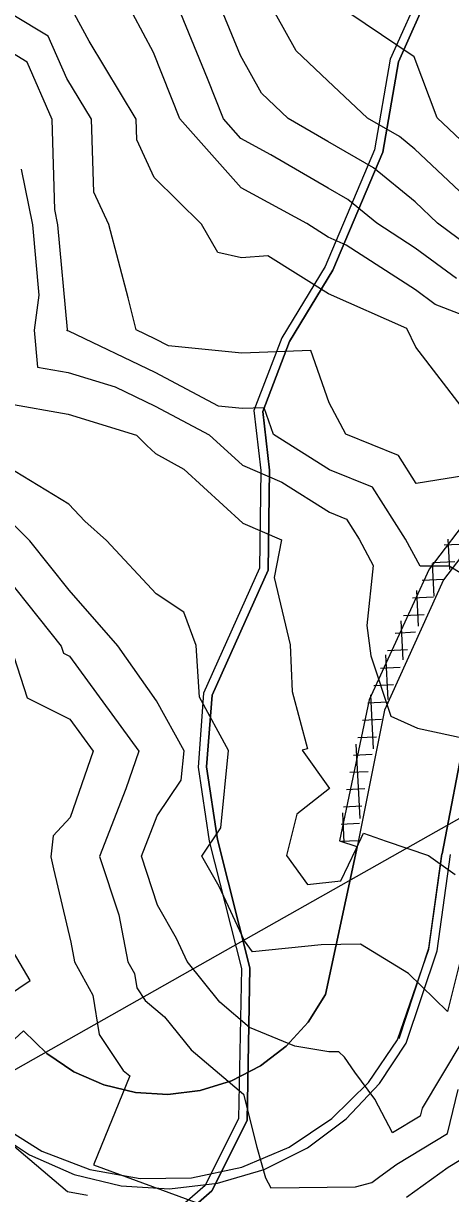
# Model space of a CAD drawing. Extents: x 42655 to 43811, y -141820 to -141156.
# Drawn here: x 43136.6 to 43161.7, y -141556.4 to -141487.9 of the extents above; entities that cross this region are included whole.
import ezdxf

# ---------------------------------------------------------------- set-up
doc = ezdxf.new("R2010")
doc.units = 0
for name, color, linetype in [('D-STR-HTXT', 7, 'Continuous'), ('ZE_HICN', 7, 'Continuous'), ('ZE_LWCN', 7, 'Continuous'), ('地形', 7, 'Continuous'), ('現況水路ﾊｯﾁ', 7, 'Continuous'), ('現況道路ﾊｯﾁ', 7, 'Continuous'), ('追加___', 7, 'Continuous'), ('追加____', 7, 'Continuous')]:
    doc.layers.add(name, color=color, linetype=linetype)

msp = doc.modelspace()

# ---------------------------------------------------------------- linework, layer by layer
at = {"layer": 'D-STR-HTXT'}
msp.add_line((43148.457, -141542.195), (42816.396, -141729.579), dxfattribs=at)
msp.add_lwpolyline([(43189.981, -141518.745), (43148.457, -141542.195)], dxfattribs=at)
at = {"layer": 'ZE_HICN'}
for points in [[(43163.51, -141511.918), (43159.61, -141506.879), (43159.088, -141505.776), (43154.507, -141503.743), (43150.952, -141501.521), (43149.409, -141501.639), (43148.033, -141501.329), (43147.071, -141499.669), (43144.298, -141496.943), (43143.28, -141494.745), (43143.239, -141493.525), (43140.492, -141488.973), (43139.643, -141487.379)], [(43183.833, -141487.171), (43179.878, -141488.895), (43177.181, -141490.092), (43174.805, -141492.007), (43173.953, -141492.347), (43173.313, -141493.383), (43169.744, -141497.909), (43168.208, -141497.71), (43164.652, -141497.024), (43160.859, -141493.442), (43159.53, -141489.889), (43155.702, -141487.304)], [(43162.453, -141541.848), (43161.476, -141545.733), (43159.182, -141543.511), (43156.384, -141541.804), (43154.083, -141541.833), (43150.053, -141542.245), (43149.596, -141541.614), (43148.103, -141538.432), (43147.092, -141536.645), (43148.201, -141534.987), (43148.657, -141530.475), (43146.947, -141527.356), (43146.759, -141524.322), (43146.032, -141522.37), (43144.413, -141521.297), (43141.515, -141518.184), (43140.25, -141517.045), (43139.3, -141516.058), (43135.714, -141513.88)]]:
    msp.add_lwpolyline(points, dxfattribs=at)
at = {"layer": 'ZE_LWCN'}
for points in [[(43187.572, -141487.154), (43184.967, -141489.092), (43183.107, -141489.429), (43179.887, -141490.833), (43178.363, -141491.509), (43176.053, -141493.371), (43174.817, -141494.739), (43171.017, -141499.557), (43170.401, -141500.054), (43169.756, -141500.406), (43164.916, -141499.889), (43164.665, -141499.906), (43164.466, -141499.829), (43164.142, -141499.589), (43159.555, -141495.275), (43158.656, -141494.538), (43156.793, -141493.461), (43154.448, -141491.271), (43152.608, -141489.537), (43151.377, -141487.324)], [(43163.141, -141514.291), (43159.647, -141514.846), (43158.597, -141513.203), (43155.515, -141511.955), (43154.537, -141510.134), (43153.477, -141507.068), (43149.435, -141507.216), (43145.134, -141506.797), (43144.343, -141506.376), (43143.241, -141505.85), (43142.788, -141503.983), (43141.65, -141499.695), (43140.776, -141497.807), (43140.629, -141493.537), (43139.183, -141491.14), (43138.101, -141488.682), (43135.994, -141487.396)], [(43164.336, -141505.751), (43160.755, -141504.366), (43159.594, -141503.508), (43155.537, -141500.894), (43154.491, -141500.43), (43153.229, -141499.64), (43149.389, -141497.546), (43145.809, -141493.513), (43144.264, -141489.628), (43143.058, -141487.363)], [(43161.992, -141502.854), (43159.582, -141501.072), (43157.331, -141499.621), (43155.635, -141498.231), (43154.478, -141497.562), (43151.135, -141495.613), (43149.376, -141494.653), (43148.353, -141493.501), (43147.421, -141491.157), (43145.867, -141487.35)], [(43163.229, -141501.341), (43160.88, -141499.605), (43159.57, -141498.372), (43157.145, -141496.384), (43154.465, -141494.835), (43152.146, -141493.483), (43150.585, -141492.011), (43149.353, -141489.798), (43148.349, -141487.338)], [(43164.878, -141521.684), (43161.569, -141519.686), (43159.862, -141519.682), (43159.013, -141518.101), (43157.073, -141515.066), (43154.555, -141514.047), (43151.283, -141511.975), (43150.743, -141510.412), (43149.45, -141510.459), (43148.075, -141510.325), (43144.352, -141508.345), (43139.307, -141505.934), (43139.252, -141505.918), (43139.217, -141505.911), (43139.213, -141505.869), (43139.219, -141505.829), (43138.661, -141499.709), (43138.478, -141498.813), (43138.34, -141493.548), (43136.864, -141490.195), (43134.082, -141488.497)], [(43136.518, -141496.461), (43137.182, -141499.716), (43137.557, -141503.836), (43137.271, -141505.878), (43137.479, -141508.037), (43139.264, -141508.353), (43142.028, -141509.199), (43144.361, -141510.314), (43147.517, -141511.993), (43149.466, -141513.778), (43151.775, -141514.764), (43154.567, -141516.532), (43155.55, -141516.93), (43156.306, -141518.114), (43157.127, -141519.642), (43156.758, -141523.149), (43156.983, -141524.924), (43158.156, -141528.465), (43159.723, -141529.164), (43163.42, -141529.966)], [(43135.74, -141510.163), (43139.275, -141510.789), (43143.273, -141512.013), (43143.863, -141512.626), (43144.374, -141513.086), (43146.035, -141514.006), (43149.482, -141517.164), (43151.756, -141518.135), (43151.318, -141520.344), (43152.262, -141524.296), (43152.374, -141527.011), (43153.285, -141530.371), (43152.971, -141530.455), (43154.574, -141532.696), (43152.643, -141534.188), (43152.057, -141536.622), (43153.276, -141538.304), (43155.22, -141538.106), (43156.12, -141536.227), (43156.558, -141535.313), (43157.879, -141535.766), (43160.368, -141536.619), (43161.915, -141537.732)], [(43162.304, -141547.511), (43159.981, -141551.398), (43159.87, -141551.858), (43158.247, -141552.843), (43157.22, -141550.881), (43156.054, -141549.287), (43155.434, -141548.41), (43155.105, -141548.102), (43154.53, -141548.093), (43152.533, -141547.77), (43149.888, -141546.669), (43148.154, -141545.193), (43146.236, -141542.812), (43145.61, -141541.479), (43144.498, -141539.513), (43143.555, -141536.662), (43144.474, -141534.292), (43145.875, -141532.197), (43146.048, -141530.488), (43144.442, -141527.558), (43142.169, -141524.343), (43139.324, -141521.08), (43137.028, -141518.205), (43134.209, -141515.442)], [(43134.223, -141518.556), (43138.863, -141524.359), (43138.997, -141524.774), (43139.342, -141524.947), (43143.412, -141530.5), (43142.646, -141532.709), (43141.109, -141536.673), (43142.24, -141540.092), (43142.766, -141542.828), (43143.15, -141543.524), (43143.285, -141544.352), (43143.784, -141545.106), (43144.913, -141546.047), (43146.471, -141547.98), (43149.524, -141550.579), (43150.316, -141553.679), (43150.818, -141555.475), (43151.124, -141556.061), (43156.082, -141555.995), (43157.05, -141555.756), (43157.508, -141555.398), (43158.503, -141554.681), (43161.48, -141552.874), (43162.099, -141550.316)], [(43135.887, -141524.373), (43136.863, -141527.384), (43139.359, -141528.637), (43140.734, -141530.513), (43139.386, -141534.399), (43138.38, -141535.462), (43138.258, -141536.687), (43138.401, -141537.388), (43139.42, -141541.678), (43139.644, -141542.843), (43140.715, -141544.781), (43141.089, -141547.088), (43142.48, -141549.189), (43142.869, -141549.512), (43140.769, -141554.669), (43140.761, -141554.721), (43140.76, -141554.722), (43150.147, -141558.171)], [(43134.974, -141545.304), (43137.035, -141543.935), (43135.421, -141541.172)], [(43140.396, -141556.51), (43139.224, -141556.297), (43135.995, -141553.551)], [(43159.062, -141556.612), (43161.504, -141554.853), (43163.089, -141553.891)]]:
    msp.add_lwpolyline(points, dxfattribs=at)
at = {"layer": '地形'}
for points in [[(43160.081, -141485.634), (43158.115, -141490.024), (43157.202, -141495.319), (43154.317, -141502.145), (43151.78, -141506.316), (43150.143, -141510.569), (43150.552, -141514.085), (43150.471, -141519.81), (43147.195, -141527.11), (43146.868, -141531.445), (43147.522, -141535.779), (43149.405, -141543.235), (43149.243, -141552.004), (43147.279, -141555.93), (43144.169, -141558.629), (43143.432, -141560.019), (43132.537, -141560.934)], [(43160.504, -141485.912), (43158.597, -141490.171), (43157.685, -141495.46), (43154.763, -141502.374), (43152.23, -141506.538), (43150.654, -141510.633), (43151.053, -141514.06), (43150.969, -141519.92), (43147.687, -141527.235), (43147.37, -141531.426), (43148.013, -141535.68), (43149.906, -141543.178), (43149.741, -141552.127), (43147.682, -141556.242), (43144.567, -141558.945), (43143.746, -141560.494), (43132.811, -141561.413)]]:
    msp.add_lwpolyline(points, dxfattribs=at)
at = {"layer": '現況水路ﾊｯﾁ'}
for points in [[(43160.081, -141485.634), (43158.115, -141490.024), (43157.202, -141495.319), (43154.317, -141502.145), (43151.78, -141506.316), (43150.143, -141510.569), (43150.552, -141514.085), (43150.471, -141519.81), (43147.195, -141527.11), (43146.868, -141531.445), (43147.522, -141535.779), (43149.405, -141543.235), (43149.243, -141552.004), (43147.279, -141555.93), (43144.169, -141558.629), (43143.432, -141560.019), (43132.537, -141560.934)], [(43132.811, -141561.413), (43143.746, -141560.494), (43144.567, -141558.945), (43147.682, -141556.242), (43149.741, -141552.127), (43149.906, -141543.178), (43148.013, -141535.68), (43147.37, -141531.426), (43147.687, -141527.235), (43150.969, -141519.92), (43151.053, -141514.06), (43150.654, -141510.633), (43152.23, -141506.538), (43154.763, -141502.374), (43157.685, -141495.46), (43158.597, -141490.171), (43160.504, -141485.912)]]:
    msp.add_lwpolyline(points, dxfattribs=at)
at = {"layer": '現況道路ﾊｯﾁ'}
for p, q in [((43156.152, -141536.305), (43156.152, -141536.305)), ((43161.162, -141536.518), (43161.162, -141536.518)), ((43154.335, -141544.748), (43154.335, -141544.748)), ((43158.536, -141547.402), (43158.536, -141547.402))]:
    msp.add_line(p, q, dxfattribs=at)
for points in [[(43166.311, -141513.847), (43161.238, -141520.491), (43157.792, -141528.108), (43156.152, -141536.305)], [(43161.162, -141536.518), (43162.543, -141529.293), (43165.538, -141522.575), (43169.988, -141516.718)], [(43156.152, -141536.305), (43154.335, -141544.748)], [(43158.536, -141547.402), (43160.371, -141542.086), (43161.162, -141536.518)], [(43154.335, -141544.748), (43153.319, -141546.363), (43152.033, -141547.772), (43150.519, -141548.931), (43148.823, -141549.804), (43146.999, -141550.363), (43145.105, -141550.591), (43143.201, -141550.48), (43141.346, -141550.034), (43139.6, -141549.266), (43138.017, -141548.202), (43136.647, -141546.874)], [(43136.647, -141546.874), (43136.647, -141546.874), (43132.971, -141550.263), (43132.971, -141550.263)], [(43132.971, -141550.263), (43135.171, -141552.314), (43137.721, -141553.908), (43140.527, -141554.988), (43143.489, -141555.514), (43146.496, -141555.467), (43149.439, -141554.848), (43152.21, -141553.681), (43154.709, -141552.007), (43156.844, -141549.888), (43158.536, -141547.402)]]:
    msp.add_lwpolyline(points, dxfattribs=at)
at = {"layer": '追加___'}
for p, q in [((43162.59, -141518.393), (43161.273, -141518.462)), ((43161.606, -141519.887), (43161.513, -141518.103)), ((43160.686, -141521.447), (43160.587, -141519.536)), ((43161.896, -141519.43), (43160.611, -141519.497)), ((43161.253, -141520.465), (43159.996, -141520.531)), ((43159.775, -141523.188), (43159.668, -141521.115)), ((43160.658, -141521.498), (43159.426, -141521.562)), ((43160.107, -141522.528), (43158.897, -141522.591)), ((43158.877, -141525.169), (43158.758, -141522.876)), ((43159.598, -141523.556), (43158.409, -141523.617)), ((43159.129, -141524.581), (43157.958, -141524.642)), ((43157.997, -141527.491), (43157.861, -141524.875)), ((43158.698, -141525.605), (43157.543, -141525.665)), ((43158.303, -141526.627), (43157.163, -141526.686)), ((43157.145, -141530.364), (43156.981, -141527.211)), ((43157.944, -141527.647), (43156.817, -141527.706)), ((43157.618, -141528.665), (43156.503, -141528.723)), ((43156.356, -141534.443), (43156.129, -141530.091)), ((43157.324, -141529.682), (43156.22, -141529.739)), ((43157.063, -141530.697), (43155.968, -141530.754)), ((43156.832, -141531.71), (43155.745, -141531.767)), ((43156.631, -141532.722), (43155.552, -141532.778)), ((43155.428, -141535.848), (43155.338, -141534.126)), ((43156.459, -141533.732), (43155.387, -141533.788)), ((43156.317, -141534.741), (43155.25, -141534.797)), ((43156.203, -141535.748), (43155.267, -141535.797))]:
    msp.add_line(p, q, dxfattribs=at)
at = {"layer": '追加____'}
msp.add_line((43155.145, -141535.759), (43156.171, -141536.083), dxfattribs=at)
for points in [[(43165.515, -141513.158), (43160.395, -141519.852), (43156.88, -141527.512), (43155.145, -141535.759)], [(43166.311, -141513.847), (43161.238, -141520.491), (43157.792, -141528.108), (43156.152, -141536.305)], [(43169.988, -141516.718), (43165.538, -141522.575), (43162.543, -141529.293), (43161.162, -141536.518)], [(43154.335, -141544.748), (43156.152, -141536.305)], [(43158.635, -141547.317), (43160.381, -141542.043), (43161.146, -141536.541)], [(43159.051, -141547.595), (43160.858, -141542.198), (43161.645, -141536.561)], [(43136.647, -141546.874), (43138.017, -141548.202), (43139.6, -141549.266), (43141.346, -141550.034), (43143.201, -141550.48), (43145.105, -141550.591), (43146.999, -141550.363), (43148.823, -141549.804), (43150.519, -141548.931), (43152.033, -141547.772), (43153.319, -141546.363), (43154.335, -141544.748)], [(43132.971, -141550.263), (43135.171, -141552.314), (43137.721, -141553.908), (43140.527, -141554.988), (43143.489, -141555.514), (43146.496, -141555.467), (43149.439, -141554.848), (43152.21, -141553.681), (43154.709, -141552.007), (43156.844, -141549.888), (43158.536, -141547.402)], [(43132.603, -141550.602), (43134.653, -141552.562), (43137.013, -141554.134), (43139.611, -141555.271), (43142.367, -141555.937), (43145.197, -141556.113), (43148.015, -141555.793), (43150.734, -141554.986), (43153.27, -141553.718), (43155.547, -141552.027), (43157.493, -141549.965), (43159.051, -141547.595)]]:
    msp.add_lwpolyline(points, dxfattribs=at)

doc.saveas('drawing.dxf')
